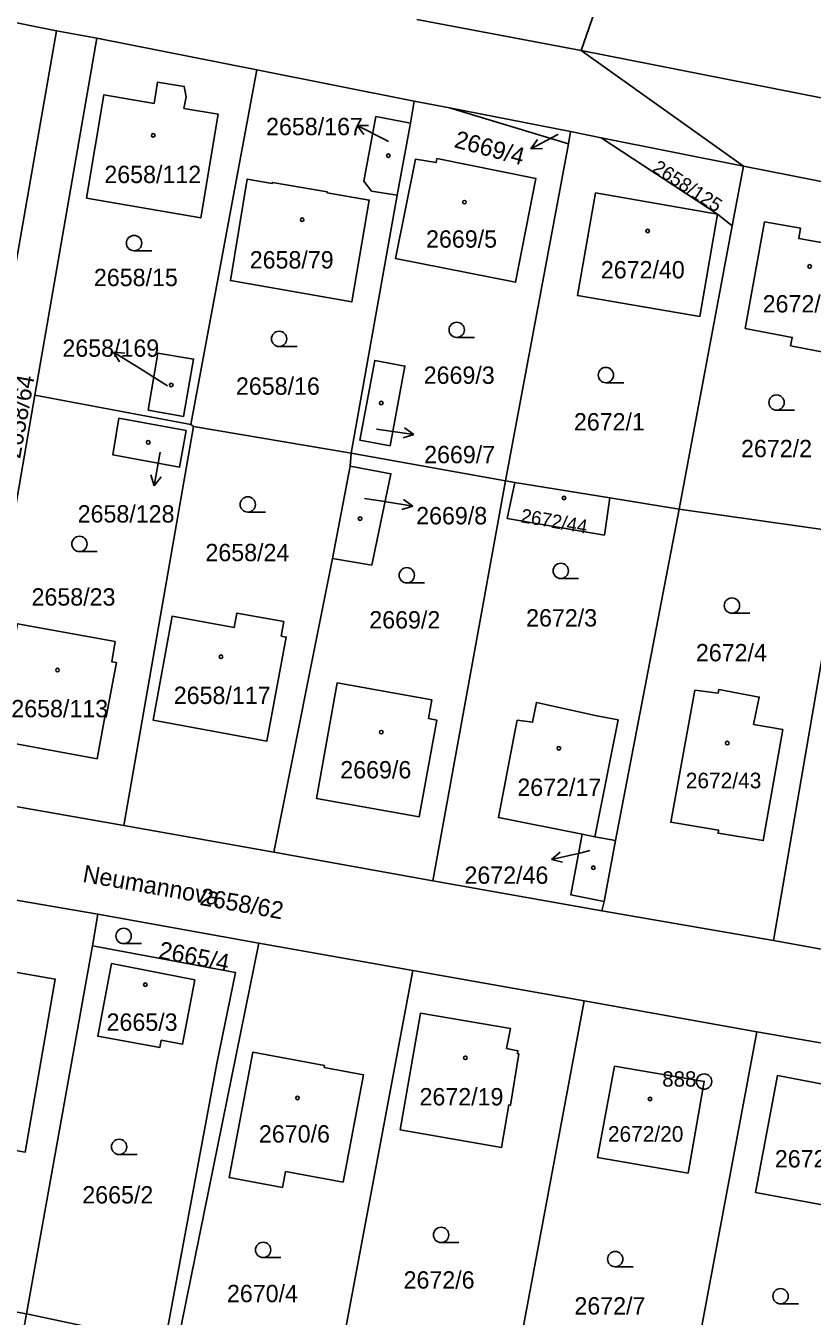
# Model space of a CAD drawing. Extents: x -733394 to -722299, y -1082822 to -1075049.
# Drawn here: x -728026.7 to -727949.7, y -1078281.8 to -1078155.4 of the extents above; entities that cross this region are included whole.
import ezdxf

# ---------------------------------------------------------------- set-up
doc = ezdxf.new("R2010")
doc.units = 0
for name, color, linetype in [('Hranice parcel', 7, 'Continuous'), ('Parcelní čísla', 7, 'Continuous'), ('Pop  PČ popisy', 7, 'Continuous'), ('Značky bodu BP', 7, 'Continuous'), ('Značky budov', 7, 'Continuous'), ('Značky kultur', 7, 'Continuous')]:
    doc.layers.add(name, color=color, linetype=linetype)

msp = doc.modelspace()

# ---------------------------------------------------------------- linework, layer by layer
at = {"layer": 'Hranice parcel'}
for p, q in [((-728023.7, -1078155.86), (-728039.25, -1078152.79)), ((-727972.31, -1078157.8), (-727988.4, -1078154.74)), ((-728029.84, -1078190.95), (-728023.7, -1078155.86)), ((-728023.7, -1078155.86), (-728019.77, -1078156.59)), ((-728019.77, -1078156.59), (-728025.82, -1078191.57)), ((-728004.09, -1078159.69), (-728019.77, -1078156.59)), ((-727956.43, -1078169.12), (-727972.31, -1078157.8)), ((-728010.54, -1078194.45), (-728004.09, -1078159.69)), ((-727988.67, -1078162.75), (-728004.09, -1078159.69)), ((-727989.03, -1078164.9), (-727988.67, -1078162.75)), ((-727988.67, -1078162.75), (-727985.22, -1078163.42)), ((-727985.22, -1078163.42), (-727973.35, -1078165.74)), ((-727973.57, -1078166.93), (-727985.22, -1078163.42)), ((-727989.03, -1078164.9), (-727990.34, -1078171.95)), ((-727973.57, -1078166.93), (-727973.35, -1078165.74)), ((-727973.35, -1078165.74), (-727970.37, -1078166.34)), ((-727979.72, -1078199.97), (-727973.57, -1078166.93)), ((-727970.37, -1078166.34), (-727956.43, -1078169.12)), ((-727957.53, -1078174.97), (-727956.43, -1078169.12)), ((-727939.89, -1078172.37), (-727956.43, -1078169.12)), ((-727994.85, -1078197.24), (-727990.34, -1078171.95)), ((-727962.73, -1078202.72), (-727957.53, -1078174.97)), ((-728025.82, -1078191.57), (-728032.66, -1078231)), ((-728025.82, -1078191.57), (-728010.54, -1078194.45)), ((-728017.12, -1078233.74), (-728010.29, -1078194.62)), ((-728010.54, -1078194.45), (-728010.29, -1078194.62)), ((-728010.29, -1078194.62), (-727994.85, -1078197.24)), ((-727994.94, -1078198.53), (-727994.85, -1078197.24)), ((-727979.72, -1078199.97), (-727994.85, -1078197.24)), ((-727996.67, -1078207.55), (-727994.94, -1078198.53)), ((-727986.85, -1078239.15), (-727979.72, -1078199.97)), ((-727979.72, -1078199.97), (-727978.82, -1078200.12)), ((-727978.82, -1078200.12), (-727969.5, -1078201.62)), ((-727969.5, -1078201.62), (-727962.73, -1078202.72)), ((-727968.94, -1078235.19), (-727962.73, -1078202.72)), ((-727962.73, -1078202.72), (-727946.63, -1078205.03)), ((-727953.48, -1078245), (-727946.63, -1078205.03)), ((-728002.43, -1078236.35), (-727996.67, -1078207.55)), ((-728032.66, -1078231), (-728017.12, -1078233.74)), ((-728017.12, -1078233.74), (-728002.43, -1078236.35)), ((-727972.21, -1078234.59), (-727970.99, -1078234.82)), ((-727970.99, -1078234.82), (-727968.94, -1078235.19)), ((-727968.94, -1078235.19), (-727970.08, -1078241.16)), ((-727986.85, -1078239.15), (-728002.43, -1078236.35)), ((-727970.28, -1078242.07), (-727986.85, -1078239.15)), ((-728032.15, -1078240.26), (-728019.67, -1078242.4)), ((-727970.28, -1078242.07), (-727970.08, -1078241.16)), ((-727953.48, -1078245), (-727970.28, -1078242.07)), ((-728020.19, -1078245.51), (-728019.67, -1078242.4)), ((-728019.67, -1078242.4), (-728003.89, -1078245.25)), ((-728026.65, -1078281.57), (-728020.19, -1078245.51)), ((-728003.89, -1078245.25), (-728011.89, -1078284.7)), ((-728003.89, -1078245.25), (-727988.8, -1078247.94)), ((-727936.93, -1078248.03), (-727953.48, -1078245)), ((-727996.2, -1078287.28), (-727988.8, -1078247.94)), ((-727988.8, -1078247.94), (-727972.01, -1078250.9)), ((-727979.37, -1078290.21), (-727972.01, -1078250.9)), ((-727972.01, -1078250.9), (-727955.12, -1078253.93)), ((-727962.49, -1078293.39), (-727955.12, -1078253.93)), ((-727955.12, -1078253.93), (-727938.62, -1078256.83)), ((-728026.65, -1078281.57), (-728041.71, -1078278.89)), ((-728028.06, -1078289.45), (-728026.65, -1078281.57)), ((-728026.65, -1078281.57), (-728013.11, -1078284.44))]:
    msp.add_line(p, q, dxfattribs=at)
for points in [[(-727972.31, -1078157.8), (-727962.73, -1078130.13), (-727960.7, -1078124.09), (-727958.95, -1078118.12), (-727957.48, -1078111.96), (-727954.52, -1078093.64)], [(-727921.8, -1078167.71), (-727944.01, -1078163.36), (-727972.31, -1078157.8)], [(-728020.77, -1078172.27), (-728019.08, -1078162.14), (-728014.15, -1078162.97), (-728013.81, -1078160.88), (-728011.2, -1078161.31), (-728011.02, -1078162.33), (-728011.22, -1078163.47), (-728007.88, -1078164.03), (-728009.58, -1078174.2), (-728020.77, -1078172.27)], [(-727990.34, -1078171.95), (-727992.85, -1078171.57), (-727993.61, -1078170.59), (-727992.42, -1078164.25), (-727989.03, -1078164.9)], [(-727970.37, -1078166.34), (-727958.98, -1078173.82), (-727957.53, -1078174.97)], [(-727986.46, -1078168.38), (-727976.75, -1078170.34), (-727978.75, -1078180.49), (-727990.5, -1078178.18), (-727988.56, -1078168.44), (-727986.53, -1078168.78), (-727986.46, -1078168.38)], [(-727997.2, -1078171.74), (-727993.07, -1078172.45), (-727994.79, -1078182.43), (-728006.68, -1078180.34), (-728005.02, -1078170.39), (-728002.57, -1078170.81), (-728002.55, -1078170.72), (-727997.19, -1078171.65), (-727997.2, -1078171.74)], [(-727970.9, -1078171.73), (-727958.98, -1078173.82), (-727960.69, -1078183.85), (-727972.68, -1078181.8), (-727970.9, -1078171.73)], [(-727956.24, -1078185.02), (-727954.35, -1078174.58), (-727950.83, -1078175.2), (-727951.01, -1078176.21), (-727943.67, -1078177.52), (-727945.53, -1078187.93), (-727951.8, -1078186.72), (-727951.65, -1078185.91), (-727956.24, -1078185.02)], [(-728014.74, -1078193.03), (-728013.77, -1078187.44), (-728010.28, -1078188.02), (-728011.28, -1078193.65), (-728014.74, -1078193.03)], [(-727991.04, -1078196.52), (-727994, -1078195.97), (-727992.54, -1078188.16), (-727989.58, -1078188.71), (-727991.04, -1078196.52)], [(-728011.02, -1078195.01), (-728011.67, -1078198.63), (-728018.18, -1078197.42), (-728017.59, -1078193.83), (-728011.02, -1078195.01)], [(-727994.94, -1078198.53), (-727990.96, -1078199.26), (-727992.82, -1078208.21), (-727996.67, -1078207.55)], [(-727969.5, -1078201.62), (-727970.04, -1078205.27), (-727979.56, -1078203.64), (-727978.82, -1078200.12)], [(-728001.7, -1078215.18), (-728001.21, -1078215.27), (-728003.1, -1078225.46), (-728014.25, -1078223.4), (-728012.38, -1078213.22), (-728006.31, -1078214.33), (-728006.04, -1078212.91), (-728001.44, -1078213.75), (-728001.7, -1078215.18)], [(-728017.95, -1078215.7), (-728018.3, -1078217.68), (-728017.83, -1078217.76), (-728018.83, -1078223.09), (-728018.96, -1078223.07), (-728019.73, -1078227.18), (-728029.64, -1078225.35), (-728027.54, -1078213.97), (-728017.95, -1078215.7)], [(-727987.28, -1078223.25), (-727986.47, -1078223.39), (-727988.18, -1078232.86), (-727998.23, -1078231.08), (-727996.22, -1078219.75), (-727986.95, -1078221.41), (-727987.28, -1078223.25)], [(-727955.43, -1078223.82), (-727952.57, -1078224.33), (-727954.49, -1078235.21), (-727958.91, -1078234.48), (-727958.86, -1078234.17), (-727963.54, -1078233.41), (-727961.18, -1078220.48), (-727958.89, -1078220.75), (-727958.85, -1078220.4), (-727954.87, -1078221.14), (-727955.43, -1078223.82)], [(-727972.21, -1078234.59), (-727980.43, -1078232.95), (-727978.77, -1078224.38), (-727978.58, -1078223.41), (-727977.08, -1078223.61), (-727976.7, -1078221.67), (-727970.79, -1078222.97), (-727968.71, -1078223.37), (-727970.99, -1078234.82)], [(-727970.08, -1078241.16), (-727973.34, -1078240.51), (-727972.21, -1078234.59)], [(-728013.11, -1078284.44), (-728008.01, -1078257.03), (-728006.17, -1078248.12), (-728020.19, -1078245.51)], [(-728034.24, -1078255.35), (-728036.19, -1078255.01), (-728034.99, -1078248.07), (-728033.03, -1078248.37), (-728032.81, -1078247.21), (-728023.83, -1078248.78), (-728026.76, -1078265.73), (-728035.78, -1078264.14), (-728034.24, -1078255.35)], [(-728013.46, -1078254.76), (-728013.59, -1078255.47), (-728019.66, -1078254.37), (-728018.32, -1078247.26), (-728010.17, -1078248.86), (-728011.35, -1078255.15), (-728013.46, -1078254.76)], [(-727979.4, -1078261.1), (-727980.11, -1078265.27), (-727990.03, -1078263.55), (-727988.04, -1078252.11), (-727979.24, -1078253.6), (-727979.63, -1078255.57), (-727978.51, -1078255.8), (-727978.57, -1078256.07), (-727978.41, -1078256.1), (-727979.25, -1078261.13), (-727979.4, -1078261.1)], [(-728001.27, -1078267.64), (-728001.58, -1078269.19), (-728006.79, -1078268.22), (-728004.47, -1078255.92), (-727997.47, -1078257.24), (-727997.5, -1078257.42), (-727993.65, -1078258.15), (-727995.64, -1078268.66), (-728001.27, -1078267.64)], [(-727961.85, -1078267.79), (-727970.71, -1078266.24), (-727969.05, -1078257.32), (-727960.28, -1078258.81), (-727961.85, -1078267.79)], [(-727953.08, -1078258.21), (-727943.72, -1078260), (-727944.08, -1078261.93), (-727943.53, -1078262.03), (-727945.31, -1078271.52), (-727955.23, -1078269.67), (-727953.08, -1078258.21)]]:
    msp.add_lwpolyline(points, dxfattribs=at)
at = {"layer": 'Pop  PČ popisy'}
for p, q in [((-727991.6, -1078166.49), (-727994.27, -1078165.13)), ((-727994.27, -1078165.13), (-727993.15, -1078165.14)), ((-727994.27, -1078165.13), (-727993.61, -1078166.03)), ((-727974.59, -1078166.01), (-727977.24, -1078167.42)), ((-727974.58, -1078166), (-727974.59, -1078166.01)), ((-727991.19, -1078166.7), (-727991.6, -1078166.49)), ((-727977.24, -1078167.42), (-727976.59, -1078166.51)), ((-727977.24, -1078167.42), (-727976.12, -1078167.39)), ((-728015.58, -1078188.93), (-728018.12, -1078187.34)), ((-728018.12, -1078187.34), (-728017.01, -1078187.45)), ((-728018.12, -1078187.34), (-728017.54, -1078188.3)), ((-728012.84, -1078190.64), (-728015.58, -1078188.93)), ((-727992.35, -1078194.89), (-727991.67, -1078194.98)), ((-727991.67, -1078194.98), (-727988.7, -1078195.4)), ((-727988.7, -1078195.4), (-727989.62, -1078194.76)), ((-727988.7, -1078195.4), (-727989.76, -1078195.75)), ((-728013.62, -1078197.5), (-728014.14, -1078200.46)), ((-728013.55, -1078197.13), (-728013.62, -1078197.5)), ((-728014.14, -1078200.46), (-728014.46, -1078199.38)), ((-728014.14, -1078200.46), (-728013.47, -1078199.56)), ((-727993.54, -1078201.67), (-727991.78, -1078201.96)), ((-727991.78, -1078201.96), (-727988.82, -1078202.43)), ((-727988.82, -1078202.43), (-727989.88, -1078202.77)), ((-727988.82, -1078202.43), (-727989.73, -1078201.78)), ((-727975.24, -1078237.06), (-727974.38, -1078236.35)), ((-727972.32, -1078236.39), (-727975.24, -1078237.06)), ((-727975.24, -1078237.06), (-727974.16, -1078237.33)), ((-727971.47, -1078236.19), (-727972.32, -1078236.39))]:
    msp.add_line(p, q, dxfattribs=at)
at = {"layer": 'Značky bodu BP'}
for radius in [0.75, 0.03]:
    msp.add_circle((-727960.28, -1078258.81), radius, dxfattribs=at)
at = {"layer": 'Značky budov'}
for centre in [(-728014.23, -1078166.11), (-727991.2, -1078168.09), (-727983.75, -1078172.65), (-727999.64, -1078174.37), (-727965.8, -1078175.47), (-727949.94, -1078178.95), (-728012.47, -1078190.56), (-727991.9, -1078192.33), (-728014.72, -1078196.19), (-727974, -1078201.63), (-727993.97, -1078203.66), (-728007.6, -1078217.19), (-728023.61, -1078218.5), (-727991.9, -1078224.58), (-727958.01, -1078225.65), (-727974.5, -1078226.16), (-727971.12, -1078237.86), (-728015.01, -1078249.32), (-727983.66, -1078256.49), (-728000.1, -1078260.42), (-727965.57, -1078260.52)]:
    msp.add_circle(centre, 0.175, dxfattribs=at)
at = {"layer": 'Značky kultur'}
for p, q in [((-728016.11, -1078177.41), (-728014.36, -1078177.41)), ((-727984.51, -1078185.91), (-727982.76, -1078185.91)), ((-728001.9, -1078186.8), (-728000.15, -1078186.8)), ((-727969.9, -1078190.34), (-727968.15, -1078190.34)), ((-727953.18, -1078193.03), (-727951.43, -1078193.03)), ((-728004.97, -1078203.02), (-728003.22, -1078203.02)), ((-728021.46, -1078206.89), (-728019.71, -1078206.89)), ((-727989.4, -1078209.96), (-727987.65, -1078209.96)), ((-727974.32, -1078209.53), (-727972.57, -1078209.53)), ((-727957.55, -1078212.93), (-727955.8, -1078212.93)), ((-728017.13, -1078245.3), (-728015.38, -1078245.3)), ((-728017.57, -1078265.96), (-728015.82, -1078265.96)), ((-727986.04, -1078274.59), (-727984.29, -1078274.59)), ((-728003.47, -1078276.06), (-728001.72, -1078276.06)), ((-727968.98, -1078276.96), (-727967.23, -1078276.96)), ((-727952.79, -1078280.59), (-727951.04, -1078280.59))]:
    msp.add_line(p, q, dxfattribs=at)
for centre in [(-728016.11, -1078176.66), (-727984.51, -1078185.16), (-728001.9, -1078186.05), (-727969.9, -1078189.59), (-727953.18, -1078192.28), (-728004.97, -1078202.27), (-728021.46, -1078206.14), (-727974.32, -1078208.78), (-727989.4, -1078209.21), (-727957.55, -1078212.18), (-728017.13, -1078244.55), (-728017.57, -1078265.21), (-727986.04, -1078273.84), (-728003.47, -1078275.31), (-727968.98, -1078276.21), (-727952.79, -1078279.84)]:
    msp.add_circle(centre, 0.75, dxfattribs=at)

# ---------------------------------------------------------------- texts
at = {"layer": 'Parcelní čísla'}
for s, height, p in [('2658/167', 1.7, (-728003.18, -1078166.09)), ('2658/112', 1.7, (-728019.02, -1078170.78)), ('2669/5', 1.7, (-727987.51, -1078177.11)), ('2658/79', 1.7, (-728004.78, -1078179.15)), ('2672/40', 1.7, (-727970.39, -1078180.12)), ('2658/15', 1.7, (-728020.04, -1078180.88)), ('2672/45', 1.7, (-727954.54, -1078183.46)), ('2658/169', 1.7, (-728023.13, -1078187.8)), ('2669/3', 1.7, (-727987.74, -1078190.45)), ('2658/16', 1.7, (-728006.13, -1078191.52)), ('2672/1', 1.7, (-727973.03, -1078195.02)), ('2669/7', 1.7, (-727987.7, -1078198.23)), ('2672/2', 1.7, (-727956.66, -1078197.64)), ('2658/128', 1.7, (-728021.63, -1078204.04)), ('2669/8', 1.7, (-727988.48, -1078204.22)), ('2658/24', 1.7, (-728009.12, -1078207.83)), ('2658/23', 1.7, (-728026.15, -1078212.18)), ('2669/2', 1.7, (-727993.07, -1078214.42)), ('2672/3', 1.7, (-727977.71, -1078214.23)), ('2672/4', 1.7, (-727961.08, -1078217.64)), ('2658/117', 1.7, (-728012.22, -1078221.82)), ('2658/113', 1.7, (-728028.13, -1078223.12)), ('2669/6', 1.7, (-727995.91, -1078229.11)), ('2672/17', 1.7, (-727978.57, -1078230.83)), ('2672/43', 1.53, (-727962.07, -1078230.08)), ('2672/46', 1.7, (-727983.75, -1078239.44)), ('2665/3', 1.7, (-728018.8, -1078253.84)), ('2672/19', 1.7, (-727988.15, -1078261.15)), ('2670/6', 1.7, (-728003.88, -1078264.79)), ('2672/20', 1.53, (-727969.7, -1078264.71)), ('2672/41', 1.7, (-727953.35, -1078267.23)), ('2665/2', 1.7, (-728021.18, -1078270.76)), ('2672/6', 1.7, (-727989.71, -1078279.1)), ('2670/4', 1.7, (-728007.01, -1078280.43)), ('2672/7', 1.7, (-727972.98, -1078281.64))]:
    msp.add_text(s, height=height, dxfattribs=at).set_placement(p)
for s, height, rotation, p in [('2669/4', 1.7, 345, (-727984.85, -1078167.25)), ('2658/125', 1.36, 327, (-727965.45, -1078169.58)), ('2658/64', 1.7, 80, (-728027.27, -1078197.85)), ('2672/44', 1.36, 350, (-727978.31, -1078204)), ('2658/62', 1.7, 350, (-728009.74, -1078241.5)), ('2665/4', 1.7, 349, (-728013.79, -1078246.72))]:
    msp.add_text(s, height=height, rotation=rotation, dxfattribs=at).set_placement(p)
at = {"layer": 'Pop  PČ popisy'}
msp.add_text('Neumannova', height=1.7, rotation=350, dxfattribs=at).set_placement((-728021.22, -1078239.24))
at = {"layer": 'Značky bodu BP'}
msp.add_text('888', height=1.5, dxfattribs=at).set_placement((-727964.38, -1078259.31))

doc.saveas('drawing.dxf')
